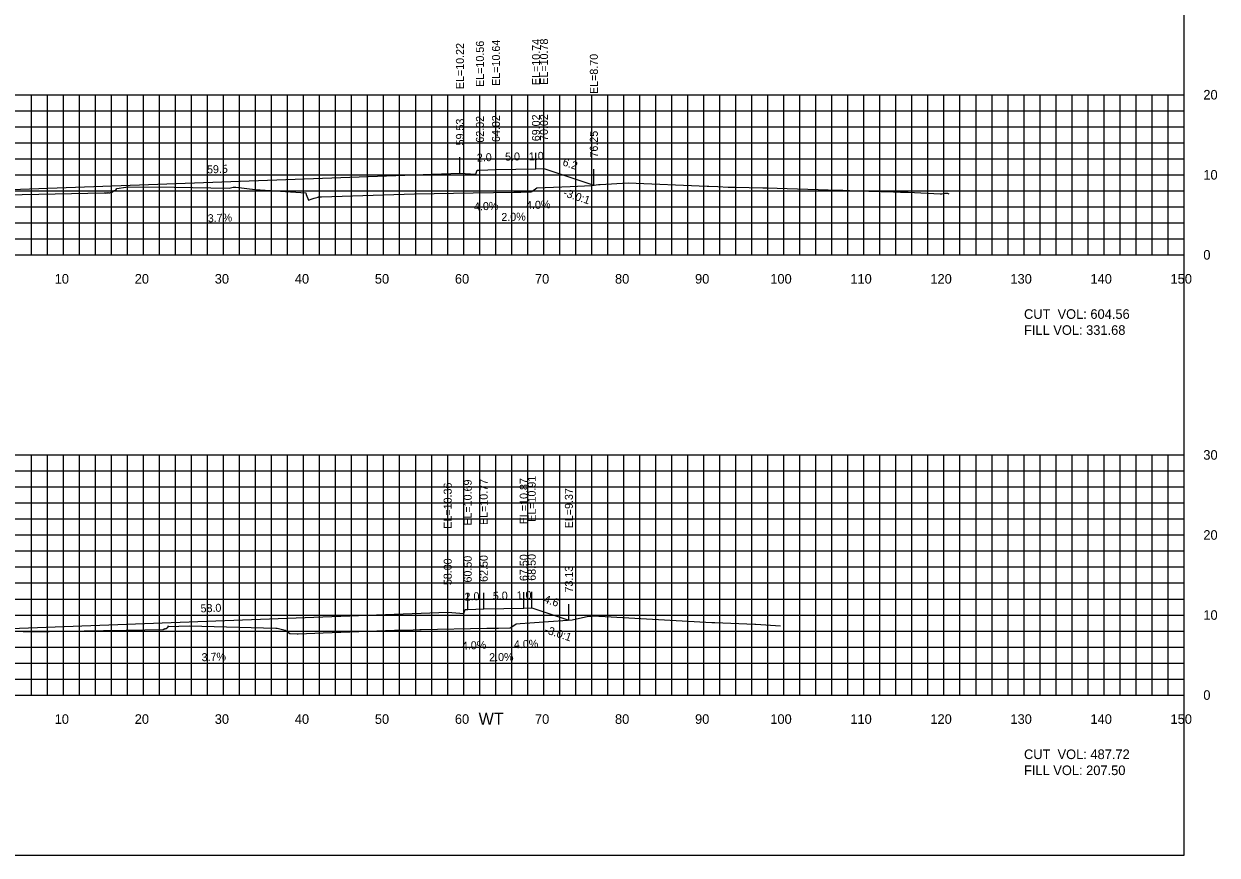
# Model space of a CAD drawing. Extents: x 1797419 to 1809236, y 248759 to 251512.
# Drawn here: x 1806036.1 to 1806185.1, y 250854.9 to 250958.7 of the extents above; entities that cross this region are included whole.
import ezdxf

# ---------------------------------------------------------------- set-up
doc = ezdxf.new("R2010")
doc.units = 0
for name, color, linetype in [('10', 7, 'Continuous'), ('3', 7, 'Continuous'), ('31', 7, 'Continuous'), ('4', 7, 'Continuous'), ('60', 7, 'Continuous'), ('ANNO-TXT', 7, 'Continuous'), ('CL-CNST', 7, 'Continuous'), ('Level 62', 7, 'Continuous'), ('M-ROADS', 7, 'Continuous')]:
    doc.layers.add(name, color=color, linetype=linetype)

msp = doc.modelspace()

# ---------------------------------------------------------------- linework, layer by layer
for p, q in [((1806090.53, 250940.11), (1806090.53, 250942.11)), ((1806093.03, 250940.45), (1806093.03, 250942.45)), ((1806095.03, 250940.53), (1806095.03, 250942.53)), ((1806100.03, 250940.63), (1806100.03, 250942.63)), ((1806101.03, 250940.67), (1806101.03, 250942.67)), ((1806107.26, 250938.59), (1806107.26, 250940.59)), ((1806099.5, 250885.8), (1806099.5, 250887.8)), ((1806089, 250885.25), (1806089, 250887.25)), ((1806091.5, 250885.58), (1806091.5, 250887.58)), ((1806093.5, 250885.66), (1806093.5, 250887.66)), ((1806098.5, 250885.76), (1806098.5, 250887.76)), ((1806104.14, 250884.25), (1806104.14, 250886.25))]:
    msp.add_line(p, q)
msp.add_lwpolyline([(1805881, 250854.89), (1806181, 250854.89), (1806181, 251044.89), (1805881, 251044.89)], close=True)
at = {"layer": '60'}
for p, q in [((1806181, 250929.89), (1806181, 250949.89)), ((1806181.06, 250949.89), (1806181, 250949.89)), ((1806181.06, 250939.89), (1806181, 250939.89)), ((1805881, 250929.89), (1806181, 250929.89)), ((1806041, 250929.83), (1806041, 250929.89)), ((1806051, 250929.83), (1806051, 250929.89)), ((1806061, 250929.83), (1806061, 250929.89)), ((1806071, 250929.83), (1806071, 250929.89)), ((1806081, 250929.83), (1806081, 250929.89)), ((1806091, 250929.83), (1806091, 250929.89)), ((1806101, 250929.83), (1806101, 250929.89)), ((1806111, 250929.83), (1806111, 250929.89)), ((1806121, 250929.83), (1806121, 250929.89)), ((1806131, 250929.83), (1806131, 250929.89)), ((1806141, 250929.83), (1806141, 250929.89)), ((1806151, 250929.83), (1806151, 250929.89)), ((1806161, 250929.83), (1806161, 250929.89)), ((1806171, 250929.83), (1806171, 250929.89)), ((1806181, 250929.83), (1806181, 250929.89)), ((1806181.06, 250929.89), (1806181, 250929.89)), ((1806181, 250874.89), (1806181, 250904.89)), ((1806181.06, 250904.89), (1806181, 250904.89)), ((1806181.06, 250894.89), (1806181, 250894.89)), ((1806181.06, 250884.89), (1806181, 250884.89)), ((1805881, 250874.89), (1806181, 250874.89)), ((1806041, 250874.83), (1806041, 250874.89)), ((1806051, 250874.83), (1806051, 250874.89)), ((1806061, 250874.83), (1806061, 250874.89)), ((1806071, 250874.83), (1806071, 250874.89)), ((1806081, 250874.83), (1806081, 250874.89)), ((1806091, 250874.83), (1806091, 250874.89)), ((1806101, 250874.83), (1806101, 250874.89)), ((1806111, 250874.83), (1806111, 250874.89)), ((1806121, 250874.83), (1806121, 250874.89)), ((1806131, 250874.83), (1806131, 250874.89)), ((1806141, 250874.83), (1806141, 250874.89)), ((1806151, 250874.83), (1806151, 250874.89)), ((1806161, 250874.83), (1806161, 250874.89)), ((1806171, 250874.83), (1806171, 250874.89)), ((1806181, 250874.83), (1806181, 250874.89)), ((1806181.06, 250874.89), (1806181, 250874.89))]:
    msp.add_line(p, q, dxfattribs=at)
at = {"layer": 'CL-CNST'}
for points in [[(1805940.59, 250939.88), (1805952.39, 250935.95), (1805953.39, 250935.91), (1805958.39, 250935.81), (1805960.39, 250935.73), (1805960.72, 250935.73), (1805960.89, 250935.23), (1805962.89, 250935.39), (1806031, 250937.91), (1806090.53, 250940.11), (1806092.53, 250939.95), (1806092.7, 250940.45), (1806093.03, 250940.45), (1806095.03, 250940.53), (1806100.03, 250940.63), (1806101.03, 250940.67), (1806107.26, 250938.59)], [(1805934.4, 250886.4), (1805950.41, 250881.06), (1805951.41, 250881.02), (1805956.41, 250880.92), (1805958.41, 250880.84), (1805958.74, 250880.84), (1805958.9, 250880.34), (1805960.9, 250880.51), (1806031, 250883.1), (1806089, 250885.25), (1806091, 250885.08), (1806091.17, 250885.58), (1806091.5, 250885.58), (1806093.5, 250885.66), (1806098.5, 250885.76), (1806099.5, 250885.8), (1806104.14, 250884.25)]]:
    msp.add_lwpolyline(points, dxfattribs=at)
at = {"layer": 'Level 62'}
for p, q in [((1805881, 250949.89), (1806181, 250949.89)), ((1806037, 250929.89), (1806037, 250949.89)), ((1806039, 250929.89), (1806039, 250949.89)), ((1806041, 250929.89), (1806041, 250949.89)), ((1806043, 250929.89), (1806043, 250949.89)), ((1806045, 250929.89), (1806045, 250949.89)), ((1806047, 250929.89), (1806047, 250949.89)), ((1806049, 250929.89), (1806049, 250949.89)), ((1806051, 250929.89), (1806051, 250949.89)), ((1806053, 250929.89), (1806053, 250949.89)), ((1806055, 250929.89), (1806055, 250949.89)), ((1806057, 250929.89), (1806057, 250949.89)), ((1806059, 250929.89), (1806059, 250949.89)), ((1806061, 250929.89), (1806061, 250949.89)), ((1806063, 250929.89), (1806063, 250949.89)), ((1806065, 250929.89), (1806065, 250949.89)), ((1806067, 250929.89), (1806067, 250949.89)), ((1806069, 250929.89), (1806069, 250949.89)), ((1806071, 250929.89), (1806071, 250949.89)), ((1806073, 250929.89), (1806073, 250949.89)), ((1806075, 250929.89), (1806075, 250949.89)), ((1806077, 250929.89), (1806077, 250949.89)), ((1806079, 250929.89), (1806079, 250949.89)), ((1806081, 250929.89), (1806081, 250949.89)), ((1806083, 250929.89), (1806083, 250949.89)), ((1806085, 250929.89), (1806085, 250949.89)), ((1806087, 250929.89), (1806087, 250949.89)), ((1806089, 250929.89), (1806089, 250949.89)), ((1806091, 250929.89), (1806091, 250949.89)), ((1806093, 250929.89), (1806093, 250949.89)), ((1806095, 250929.89), (1806095, 250949.89)), ((1806097, 250929.89), (1806097, 250949.89)), ((1806099, 250929.89), (1806099, 250949.89)), ((1806101, 250929.89), (1806101, 250949.89)), ((1806103, 250929.89), (1806103, 250949.89)), ((1806105, 250929.89), (1806105, 250949.89)), ((1806107, 250929.89), (1806107, 250949.89)), ((1806109, 250929.89), (1806109, 250949.89)), ((1806111, 250929.89), (1806111, 250949.89)), ((1806113, 250929.89), (1806113, 250949.89)), ((1806115, 250929.89), (1806115, 250949.89)), ((1806117, 250929.89), (1806117, 250949.89)), ((1806119, 250929.89), (1806119, 250949.89)), ((1806121, 250929.89), (1806121, 250949.89)), ((1806123, 250929.89), (1806123, 250949.89)), ((1806125, 250929.89), (1806125, 250949.89)), ((1806127, 250929.89), (1806127, 250949.89)), ((1806129, 250929.89), (1806129, 250949.89)), ((1806131, 250929.89), (1806131, 250949.89)), ((1806133, 250929.89), (1806133, 250949.89)), ((1806135, 250929.89), (1806135, 250949.89)), ((1806137, 250929.89), (1806137, 250949.89)), ((1806139, 250929.89), (1806139, 250949.89)), ((1806141, 250929.89), (1806141, 250949.89)), ((1806143, 250929.89), (1806143, 250949.89)), ((1806145, 250929.89), (1806145, 250949.89)), ((1806147, 250929.89), (1806147, 250949.89)), ((1806149, 250929.89), (1806149, 250949.89)), ((1806151, 250929.89), (1806151, 250949.89)), ((1806153, 250929.89), (1806153, 250949.89)), ((1806155, 250929.89), (1806155, 250949.89)), ((1806157, 250929.89), (1806157, 250949.89)), ((1806159, 250929.89), (1806159, 250949.89)), ((1806161, 250929.89), (1806161, 250949.89)), ((1806163, 250929.89), (1806163, 250949.89)), ((1806165, 250929.89), (1806165, 250949.89)), ((1806167, 250929.89), (1806167, 250949.89)), ((1806169, 250929.89), (1806169, 250949.89)), ((1806171, 250929.89), (1806171, 250949.89)), ((1806173, 250929.89), (1806173, 250949.89)), ((1806175, 250929.89), (1806175, 250949.89)), ((1806177, 250929.89), (1806177, 250949.89)), ((1806179, 250929.89), (1806179, 250949.89)), ((1806181, 250929.89), (1806181, 250949.89)), ((1805881, 250947.89), (1806181, 250947.89)), ((1805881, 250945.89), (1806181, 250945.89)), ((1805881, 250943.89), (1806181, 250943.89)), ((1805881, 250941.89), (1806181, 250941.89)), ((1805881, 250939.89), (1806181, 250939.89)), ((1805881, 250937.89), (1806181, 250937.89)), ((1805881, 250935.89), (1806181, 250935.89)), ((1805881, 250933.89), (1806181, 250933.89)), ((1805881, 250931.89), (1806181, 250931.89)), ((1805881, 250929.89), (1806181, 250929.89)), ((1805881, 250904.89), (1806181, 250904.89)), ((1806037, 250874.89), (1806037, 250904.89)), ((1806039, 250874.89), (1806039, 250904.89)), ((1806041, 250874.89), (1806041, 250904.89)), ((1806043, 250874.89), (1806043, 250904.89)), ((1806045, 250874.89), (1806045, 250904.89)), ((1806047, 250874.89), (1806047, 250904.89)), ((1806049, 250874.89), (1806049, 250904.89)), ((1806051, 250874.89), (1806051, 250904.89)), ((1806053, 250874.89), (1806053, 250904.89)), ((1806055, 250874.89), (1806055, 250904.89)), ((1806057, 250874.89), (1806057, 250904.89)), ((1806059, 250874.89), (1806059, 250904.89)), ((1806061, 250874.89), (1806061, 250904.89)), ((1806063, 250874.89), (1806063, 250904.89)), ((1806065, 250874.89), (1806065, 250904.89)), ((1806067, 250874.89), (1806067, 250904.89)), ((1806069, 250874.89), (1806069, 250904.89)), ((1806071, 250874.89), (1806071, 250904.89)), ((1806073, 250874.89), (1806073, 250904.89)), ((1806075, 250874.89), (1806075, 250904.89)), ((1806077, 250874.89), (1806077, 250904.89)), ((1806079, 250874.89), (1806079, 250904.89)), ((1806081, 250874.89), (1806081, 250904.89)), ((1806083, 250874.89), (1806083, 250904.89)), ((1806085, 250874.89), (1806085, 250904.89)), ((1806087, 250874.89), (1806087, 250904.89)), ((1806089, 250874.89), (1806089, 250904.89)), ((1806091, 250874.89), (1806091, 250904.89)), ((1806093, 250874.89), (1806093, 250904.89)), ((1806095, 250874.89), (1806095, 250904.89)), ((1806097, 250874.89), (1806097, 250904.89)), ((1806099, 250874.89), (1806099, 250904.89)), ((1806101, 250874.89), (1806101, 250904.89)), ((1806103, 250874.89), (1806103, 250904.89)), ((1806105, 250874.89), (1806105, 250904.89)), ((1806107, 250874.89), (1806107, 250904.89)), ((1806109, 250874.89), (1806109, 250904.89)), ((1806111, 250874.89), (1806111, 250904.89)), ((1806113, 250874.89), (1806113, 250904.89)), ((1806115, 250874.89), (1806115, 250904.89)), ((1806117, 250874.89), (1806117, 250904.89)), ((1806119, 250874.89), (1806119, 250904.89)), ((1806121, 250874.89), (1806121, 250904.89)), ((1806123, 250874.89), (1806123, 250904.89)), ((1806125, 250874.89), (1806125, 250904.89)), ((1806127, 250874.89), (1806127, 250904.89)), ((1806129, 250874.89), (1806129, 250904.89)), ((1806131, 250874.89), (1806131, 250904.89)), ((1806133, 250874.89), (1806133, 250904.89)), ((1806135, 250874.89), (1806135, 250904.89)), ((1806137, 250874.89), (1806137, 250904.89)), ((1806139, 250874.89), (1806139, 250904.89)), ((1806141, 250874.89), (1806141, 250904.89)), ((1806143, 250874.89), (1806143, 250904.89)), ((1806145, 250874.89), (1806145, 250904.89)), ((1806147, 250874.89), (1806147, 250904.89)), ((1806149, 250874.89), (1806149, 250904.89)), ((1806151, 250874.89), (1806151, 250904.89)), ((1806153, 250874.89), (1806153, 250904.89)), ((1806155, 250874.89), (1806155, 250904.89)), ((1806157, 250874.89), (1806157, 250904.89)), ((1806159, 250874.89), (1806159, 250904.89)), ((1806161, 250874.89), (1806161, 250904.89)), ((1806163, 250874.89), (1806163, 250904.89)), ((1806165, 250874.89), (1806165, 250904.89)), ((1806167, 250874.89), (1806167, 250904.89)), ((1806169, 250874.89), (1806169, 250904.89)), ((1806171, 250874.89), (1806171, 250904.89)), ((1806173, 250874.89), (1806173, 250904.89)), ((1806175, 250874.89), (1806175, 250904.89)), ((1806177, 250874.89), (1806177, 250904.89)), ((1806179, 250874.89), (1806179, 250904.89)), ((1806181, 250874.89), (1806181, 250904.89)), ((1805881, 250902.89), (1806181, 250902.89)), ((1805881, 250900.89), (1806181, 250900.89)), ((1805881, 250898.89), (1806181, 250898.89)), ((1805881, 250896.89), (1806181, 250896.89)), ((1805881, 250894.89), (1806181, 250894.89)), ((1805881, 250892.89), (1806181, 250892.89)), ((1805881, 250890.89), (1806181, 250890.89)), ((1805881, 250888.89), (1806181, 250888.89)), ((1805881, 250886.89), (1806181, 250886.89)), ((1805881, 250884.89), (1806181, 250884.89)), ((1805881, 250882.89), (1806181, 250882.89)), ((1805881, 250880.89), (1806181, 250880.89)), ((1805881, 250878.89), (1806181, 250878.89)), ((1805881, 250876.89), (1806181, 250876.89)), ((1805881, 250874.89), (1806181, 250874.89))]:
    msp.add_line(p, q, dxfattribs=at)
at = {"layer": 'M-ROADS'}
for points in [[(1806033.76, 250937.39), (1806037.91, 250937.46), (1806046.07, 250937.63), (1806046.13, 250937.65), (1806046.18, 250937.64), (1806046.19, 250937.64), (1806046.28, 250937.61), (1806046.32, 250937.62), (1806046.45, 250937.63), (1806046.48, 250937.63), (1806046.55, 250937.65), (1806046.59, 250937.67), (1806046.64, 250937.65), (1806046.68, 250937.64), (1806046.72, 250937.65), (1806046.73, 250937.65), (1806046.79, 250937.65), (1806046.79, 250937.65), (1806046.86, 250937.66), (1806046.89, 250937.67), (1806046.91, 250937.66), (1806046.94, 250937.65), (1806046.96, 250937.66), (1806046.98, 250937.66), (1806046.99, 250937.66), (1806047.33, 250937.91), (1806047.35, 250937.91), (1806047.37, 250937.91), (1806047.41, 250937.93), (1806047.43, 250937.93), (1806047.46, 250937.92), (1806047.46, 250937.92), (1806047.51, 250937.94), (1806047.53, 250937.94), (1806047.54, 250937.96), (1806047.67, 250938.17), (1806048.81, 250938.36), (1806049.1, 250938.37), (1806054.81, 250938.33), (1806061.69, 250938.22), (1806062.21, 250938.35), (1806062.53, 250938.35), (1806064.97, 250938.06), (1806071.27, 250937.62), (1806071.34, 250937.41), (1806071.61, 250936.72), (1806072.09, 250936.89), (1806072.31, 250936.95), (1806072.31, 250936.96), (1806072.81, 250937.11), (1806072.83, 250937.12), (1806073.24, 250937.13), (1806084.87, 250937.5), (1806092.17, 250937.62), (1806097.28, 250937.71), (1806098.15, 250937.73), (1806098.96, 250937.74), (1806098.96, 250937.74), (1806099.13, 250937.75), (1806099.41, 250937.75), (1806099.53, 250937.82), (1806100.12, 250938.25), (1806104.31, 250938.43), (1806107, 250938.55), (1806107.86, 250938.68), (1806108.03, 250938.69), (1806111.54, 250938.9), (1806121.4, 250938.47), (1806121.62, 250938.46), (1806122.74, 250938.42), (1806124.04, 250938.36), (1806124.42, 250938.34), (1806124.94, 250938.33), (1806128.35, 250938.26), (1806128.89, 250938.24), (1806137.82, 250937.98), (1806138.31, 250937.98), (1806138.36, 250937.98), (1806140.09, 250937.89), (1806144.71, 250937.76), (1806145.57, 250937.73), (1806146.51, 250937.7), (1806150.52, 250937.53), (1806150.58, 250937.53), (1806150.73, 250937.53), (1806151.11, 250937.58), (1806151.13, 250937.58), (1806151.46, 250937.59), (1806151.59, 250937.53)], [(1806036.02, 250882.77), (1806039.22, 250882.81), (1806041.12, 250882.86), (1806046.01, 250882.96), (1806046.23, 250882.96), (1806046.56, 250882.97), (1806053.45, 250883.1), (1806053.65, 250883.2), (1806053.69, 250883.13), (1806053.7, 250883.14), (1806053.73, 250883.18), (1806053.78, 250883.22), (1806053.81, 250883.18), (1806053.82, 250883.2), (1806054.02, 250883.39), (1806054.07, 250883.42), (1806054.08, 250883.52), (1806054.08, 250883.55), (1806054.08, 250883.48), (1806054.08, 250883.44), (1806056.73, 250883.54), (1806067.54, 250883.25), (1806067.69, 250883.26), (1806068.71, 250882.98), (1806068.98, 250882.79), (1806069.3, 250882.57), (1806070.21, 250882.55), (1806070.31, 250882.55), (1806073.46, 250882.66), (1806082.35, 250883.01), (1806084.69, 250883.05), (1806085.52, 250883.07), (1806085.67, 250883.08), (1806093.87, 250883.24), (1806094.53, 250883.25), (1806094.76, 250883.25), (1806095.35, 250883.25), (1806096.82, 250883.28), (1806097.4, 250883.67), (1806097.57, 250883.78), (1806098.06, 250883.81), (1806099.25, 250883.91), (1806104.56, 250884.28), (1806106.61, 250884.75), (1806107, 250884.76), (1806107.04, 250884.77), (1806107.43, 250884.77), (1806107.9, 250884.75), (1806107.93, 250884.75), (1806122, 250883.95), (1806122.29, 250883.95), (1806122.37, 250883.95), (1806127.35, 250883.74), (1806127.5, 250883.75), (1806130.58, 250883.53)]]:
    msp.add_lwpolyline(points, dxfattribs=at)

# ---------------------------------------------------------------- texts
for p in [(1806103.35, 250937.26), (1806101.03, 250882.66)]:
    msp.add_text('-3.0:1', height=1, rotation=341.5651).set_placement(p)
at = {"layer": '10'}
for s, p in [('10', (1806039.9, 250926.29)), ('20', (1806049.9, 250926.29)), ('30', (1806059.9, 250926.29)), ('40', (1806069.9, 250926.29)), ('50', (1806079.9, 250926.29)), ('60', (1806089.9, 250926.29)), ('70', (1806099.9, 250926.29)), ('80', (1806109.9, 250926.29)), ('90', (1806119.9, 250926.29)), ('100', (1806129.3, 250926.29)), ('110', (1806139.3, 250926.29)), ('120', (1806149.3, 250926.29)), ('130', (1806159.3, 250926.29)), ('140', (1806169.3, 250926.29)), ('150', (1806179.3, 250926.29)), ('10', (1806039.9, 250871.29)), ('20', (1806049.9, 250871.29)), ('30', (1806059.9, 250871.29)), ('40', (1806069.9, 250871.29)), ('50', (1806079.9, 250871.29)), ('60', (1806089.9, 250871.29)), ('70', (1806099.9, 250871.29)), ('80', (1806109.9, 250871.29)), ('90', (1806119.9, 250871.29)), ('100', (1806129.3, 250871.29)), ('110', (1806139.3, 250871.29)), ('120', (1806149.3, 250871.29)), ('130', (1806159.3, 250871.29)), ('140', (1806169.3, 250871.29)), ('150', (1806179.3, 250871.29))]:
    msp.add_text(s, height=1.2, dxfattribs=at).set_placement(p)
at = {"layer": '3'}
for s, p in [('EL=10.56', (1806093.53, 250950.87)), ('EL=10.64', (1806095.53, 250951)), ('EL=10.74', (1806100.53, 250951.1)), ('EL=10.78', (1806101.53, 250951.14)), ('EL=10.22', (1806091.03, 250950.59)), ('EL=8.70', (1806107.76, 250949.98)), ('59.53', (1806091.03, 250943.56)), ('62.02', (1806093.53, 250943.9)), ('64.02', (1806095.53, 250943.98)), ('69.02', (1806100.53, 250944.08)), ('70.02', (1806101.53, 250944.12)), ('76.25', (1806107.76, 250942.04)), ('EL=10.36', (1806089.5, 250895.67)), ('EL=10.69', (1806092, 250896.05)), ('EL=10.77', (1806094, 250896.13)), ('EL=10.87', (1806099, 250896.23)), ('EL=10.91', (1806100, 250896.53)), ('EL=9.37', (1806104.64, 250895.72)), ('62.50', (1806094, 250889.03)), ('67.50', (1806099, 250889.13)), ('68.50', (1806100, 250889.17)), ('58.00', (1806089.5, 250888.62)), ('60.50', (1806092, 250888.95)), ('73.13', (1806104.64, 250887.7))]:
    msp.add_text(s, height=1, rotation=90, dxfattribs=at).set_placement(p)
at = {"layer": '31'}
for s, p in [('20', (1806183.4, 250949.29)), ('10', (1806183.4, 250939.29)), ('0', (1806183.4, 250929.29)), ('30', (1806183.4, 250904.29)), ('20', (1806183.4, 250894.29)), ('10', (1806183.4, 250884.29)), ('0', (1806183.4, 250874.29))]:
    msp.add_text(s, height=1.2, dxfattribs=at).set_placement(p)
at = {"layer": '4'}
for s, rotation, p in [('2.0', 2.2906, (1806092.66, 250941.53)), ('5.0', 1.1458, (1806096.18, 250941.65)), ('1.0', 2.2906, (1806099.16, 250941.69)), ('6.2', 341.5651, (1806103.27, 250941.08)), ('59.5', 2.119, (1806058.95, 250940.05)), ('4.0%', 2.2906, (1806092.31, 250935.42)), ('4.0%', 2.2906, (1806098.81, 250935.58)), ('3.7%', 2.119, (1806059.04, 250933.95)), ('2.0%', 1.1458, (1806095.71, 250934.11)), ('5.0', 1.1458, (1806094.65, 250886.78)), ('1.0', 2.2906, (1806097.63, 250886.83)), ('58.0', 2.119, (1806058.14, 250885.21)), ('2.0', 2.2906, (1806091.13, 250886.67)), ('4.6', 341.5651, (1806100.93, 250886.48)), ('4.0%', 2.2906, (1806090.79, 250880.55)), ('4.0%', 2.2906, (1806097.29, 250880.71)), ('3.7%', 2.119, (1806058.27, 250879.11)), ('2.0%', 1.1458, (1806094.19, 250879.11))]:
    msp.add_text(s, height=1, rotation=rotation, dxfattribs=at).set_placement(p)
at = {"layer": '60'}
msp.add_text('WT', height=1.5, dxfattribs=at).set_placement((1806092.87, 250871.17))
at = {"layer": 'ANNO-TXT'}
for s, p in [('CUT  VOL: 604.56', (1806161, 250921.89)), ('FILL VOL: 331.68', (1806161, 250919.89)), ('CUT  VOL: 487.72', (1806161, 250866.89)), ('FILL VOL: 207.50', (1806161, 250864.89))]:
    msp.add_text(s, height=1.2, dxfattribs=at).set_placement(p)

doc.saveas('drawing.dxf')
